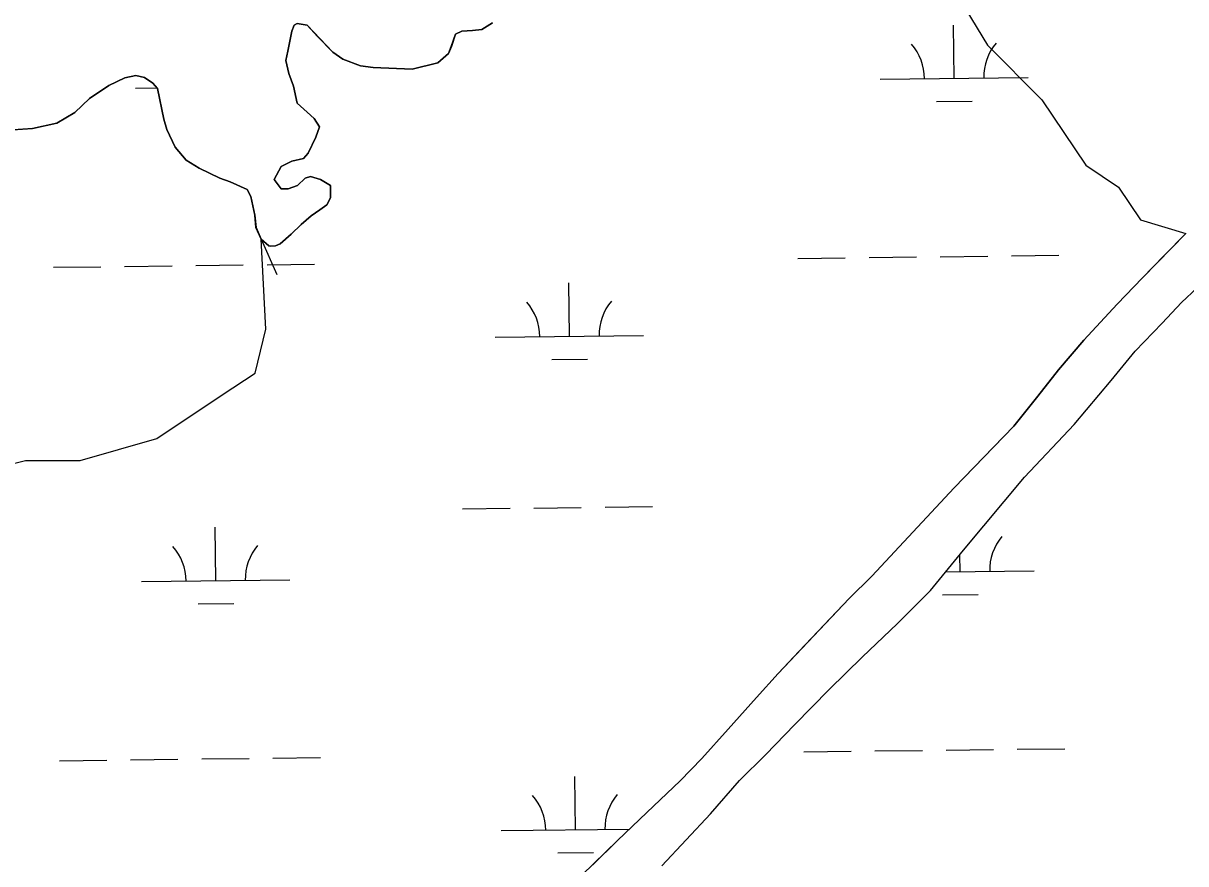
# Model space of a CAD drawing. Extents: x 3694830 to 3732949, y 415201 to 440970.
# Drawn here: x 3726295 to 3727079, y 425686 to 426252 of the extents above; entities that cross this region are included whole.
import ezdxf

# ---------------------------------------------------------------- set-up
doc = ezdxf.new("R2010")
doc.units = 0
doc.layers.add('V-TOPO-SHOR', color=7, linetype='Continuous')
doc.layers.add('V-WETL-SWMP', color=7, linetype='Continuous')

msp = doc.modelspace()

# ---------------------------------------------------------------- linework, layer by layer
at = {"layer": 'V-TOPO-SHOR'}
for points in [[(3726830.96, 426399.02), (3726878.89, 426362.8), (3726923.1, 426333.33), (3726923.1, 426274.37), (3726945.21, 426237.53), (3726982.05, 426200.69), (3727011.53, 426156.47), (3727033.63, 426141.73), (3727048.37, 426119.63), (3727078.98, 426110.62)], [(3726611.49, 426252.43), (3726604.38, 426248.08), (3726598.05, 426247.3), (3726590.93, 426246.9), (3726586.58, 426244.93), (3726583.82, 426236.63), (3726581.83, 426231.88), (3726574.72, 426225.56), (3726557.32, 426221.22), (3726531.23, 426222.41), (3726522.53, 426223.6), (3726510.68, 426227.96), (3726503.96, 426232.7), (3726493.68, 426243.38), (3726486.57, 426250.89), (3726479.85, 426252.08), (3726477.87, 426250.9), (3726476.29, 426246.94), (3726473.52, 426233.5), (3726472.33, 426227.18), (3726474.3, 426218.48), (3726477.46, 426209.78), (3726479.83, 426198.32), (3726486.55, 426192.38), (3726491.29, 426188.03), (3726494.85, 426182.5), (3726492.47, 426175.38), (3726487.33, 426164.71), (3726484.16, 426161.15), (3726476.26, 426159.18), (3726469.14, 426155.62), (3726464.39, 426146.93), (3726469.13, 426140.6), (3726473.88, 426140.6), (3726480.21, 426142.97), (3726485.35, 426147.71), (3726488.9, 426148.9), (3726495.62, 426146.92), (3726502.34, 426142.96)], [(3726502.34, 426142.96), (3726502.34, 426134.66), (3726499.97, 426129.92), (3726495.22, 426126.36), (3726489.29, 426122.41), (3726482.57, 426116.48), (3726475.84, 426110.16), (3726468.33, 426103.44), (3726465.17, 426102.25), (3726461.61, 426101.86), (3726460.82, 426102.26), (3726455.68, 426106.61), (3726452.12, 426114.52), (3726451.34, 426122.82), (3726448.58, 426135.47), (3726446.2, 426140.21), (3726434.74, 426145.36), (3726427.63, 426147.73), (3726413.79, 426154.46), (3726405.1, 426160), (3726397.59, 426168.7), (3726392.06, 426180.56), (3726390.08, 426187.67), (3726385.74, 426208.23), (3726382.58, 426211.79), (3726377.05, 426215.75), (3726371.12, 426216.93), (3726363.61, 426215.35), (3726352.93, 426210.22), (3726339.88, 426201.53), (3726330, 426192.04), (3726317.74, 426184.93), (3726301.53, 426181.38)], [(3726301.53, 426181.38), (3726269.11, 426179.02)], [(3726679.15, 425684.98), (3726695.75, 425701.19), (3726715.53, 425720.16), (3726738.07, 425741.49), (3726752.7, 425756.51), (3726770.5, 425776.27), (3726789.48, 425797.61), (3726804.12, 425813.82), (3726818.35, 425828.84), (3726851.97, 425864.41), (3726867.39, 425879.42), (3726922.76, 425939.1), (3726949.25, 425966.37), (3726963.1, 425980.59), (3726979.31, 426000.75), (3726993.16, 426018.53), (3727010.16, 426038.69), (3727032.7, 426062.8), (3727049.71, 426080.58), (3727064.34, 426095.6), (3727078.98, 426110.62)], [(3725957.78, 425655.39), (3726053.57, 425692.23), (3726105.15, 425729.08), (3726142, 425765.92), (3726178.84, 425817.5), (3726208.32, 425869.09), (3726230.43, 425905.93), (3726267.27, 425950.14), (3726296.75, 425957.51), (3726333.59, 425957.51), (3726385.17, 425972.25), (3726429.39, 426001.73), (3726451.49, 426016.46), (3726458.86, 426045.94), (3726455.68, 426106.61), (3726466.23, 426082.78)], [(3726725.8, 425684.11), (3726758.62, 425719.29), (3726778, 425741.82), (3726795.8, 425759.2), (3726815.18, 425779.36), (3726838.51, 425803.07), (3726861.05, 425825.2), (3726884.38, 425847.33), (3726906.92, 425869.86), (3726929.07, 425897.13), (3726970.21, 425946.13), (3727003.82, 425981.7), (3727028.74, 426011.34), (3727044.95, 426031.1), (3727063.14, 426050.07), (3727076.2, 426063.91), (3727097.16, 426083.67)]]:
    msp.add_lwpolyline(points, dxfattribs=at)
at = {"layer": 'V-WETL-SWMP'}
for p, q in [((3726476.29, 426246.94), (3726477.87, 426250.9)), ((3726477.87, 426250.9), (3726479.85, 426252.08)), ((3726479.85, 426252.08), (3726486.57, 426250.89)), ((3726486.57, 426250.89), (3726503.96, 426232.7)), ((3726604.38, 426248.08), (3726611.49, 426252.43)), ((3726922.84, 426215.08), (3726922.41, 426251.07)), ((3726473.52, 426233.5), (3726476.29, 426246.94)), ((3726583.81, 426236.63), (3726586.58, 426244.93)), ((3726586.58, 426244.93), (3726590.93, 426246.9)), ((3726590.93, 426246.9), (3726598.05, 426247.3)), ((3726598.05, 426247.3), (3726604.38, 426248.08)), ((3726472.33, 426227.18), (3726473.52, 426233.5)), ((3726503.96, 426232.7), (3726510.67, 426227.95)), ((3726581.84, 426231.88), (3726583.81, 426236.63)), ((3726474.3, 426218.48), (3726472.33, 426227.18)), ((3726510.67, 426227.95), (3726522.53, 426223.6)), ((3726557.32, 426221.22), (3726574.72, 426225.56)), ((3726574.72, 426225.56), (3726581.84, 426231.88)), ((3726477.46, 426209.78), (3726474.3, 426218.48)), ((3726522.53, 426223.6), (3726531.23, 426222.41)), ((3726531.23, 426222.41), (3726557.32, 426221.22)), ((3726339.88, 426201.53), (3726352.93, 426210.22)), ((3726352.93, 426210.22), (3726363.61, 426215.36)), ((3726363.61, 426215.36), (3726371.12, 426216.93)), ((3726371.12, 426216.93), (3726377.05, 426215.75)), ((3726377.05, 426215.75), (3726382.58, 426211.79)), ((3726382.58, 426211.79), (3726385.74, 426208.23)), ((3726479.83, 426198.32), (3726477.46, 426209.78)), ((3726872.84, 426214.48), (3726972.84, 426215.67)), ((3726329.99, 426192.04), (3726339.88, 426201.53)), ((3726370.97, 426208.49), (3726385.36, 426208.67)), ((3726385.74, 426208.23), (3726390.08, 426187.67)), ((3726486.55, 426192.38), (3726479.83, 426198.32)), ((3726911.02, 426199.5), (3726935.02, 426199.79)), ((3726317.74, 426184.93), (3726329.99, 426192.04)), ((3726390.08, 426187.67), (3726392.06, 426180.56)), ((3726491.29, 426188.03), (3726486.55, 426192.38)), ((3726494.85, 426182.5), (3726491.29, 426188.03)), ((3726269.11, 426179.02), (3726301.53, 426181.38)), ((3726301.53, 426181.38), (3726317.74, 426184.93)), ((3726392.06, 426180.56), (3726397.59, 426168.69)), ((3726492.47, 426175.38), (3726494.85, 426182.5)), ((3726487.33, 426164.71), (3726492.47, 426175.38)), ((3726397.59, 426168.69), (3726405.1, 426159.99)), ((3726484.16, 426161.15), (3726487.33, 426164.71)), ((3726405.1, 426159.99), (3726413.79, 426154.46)), ((3726413.79, 426154.46), (3726427.63, 426147.73)), ((3726464.39, 426146.93), (3726469.14, 426155.62)), ((3726469.14, 426155.62), (3726476.26, 426159.18)), ((3726476.26, 426159.18), (3726484.16, 426161.15)), ((3726427.63, 426147.73), (3726434.74, 426145.36)), ((3726469.13, 426140.6), (3726464.39, 426146.93)), ((3726485.35, 426147.71), (3726480.2, 426142.97)), ((3726488.9, 426148.9), (3726485.35, 426147.71)), ((3726495.62, 426146.92), (3726488.9, 426148.9)), ((3726502.34, 426142.96), (3726495.62, 426146.92)), ((3726434.74, 426145.36), (3726446.2, 426140.21)), ((3726446.2, 426140.21), (3726448.57, 426135.47)), ((3726473.88, 426140.6), (3726469.13, 426140.6)), ((3726480.2, 426142.97), (3726473.88, 426140.6)), ((3726502.34, 426134.66), (3726502.34, 426142.96)), ((3726448.57, 426135.47), (3726451.34, 426122.82)), ((3726499.97, 426129.92), (3726502.34, 426134.66)), ((3726489.29, 426122.41), (3726495.22, 426126.36)), ((3726495.22, 426126.36), (3726499.97, 426129.92)), ((3726451.34, 426122.82), (3726452.13, 426114.51)), ((3726475.84, 426110.16), (3726482.57, 426116.48)), ((3726482.57, 426116.48), (3726489.29, 426122.41)), ((3726452.13, 426114.51), (3726455.68, 426106.61)), ((3726468.33, 426103.44), (3726475.84, 426110.16)), ((3727078.97, 426110.62), (3727049.71, 426080.58)), ((3726455.68, 426106.61), (3726460.82, 426102.26)), ((3726460.82, 426102.26), (3726461.61, 426101.86)), ((3726461.61, 426101.86), (3726465.17, 426102.25)), ((3726465.17, 426102.25), (3726468.33, 426103.44)), ((3726817.44, 426093.74), (3726849.43, 426094.12)), ((3726865.43, 426094.31), (3726897.43, 426094.69)), ((3726913.43, 426094.88), (3726945.43, 426095.27)), ((3726961.42, 426095.46), (3726993.42, 426095.84)), ((3726315.56, 426087.75), (3726347.56, 426088.14)), ((3726363.56, 426088.33), (3726395.56, 426088.71)), ((3726411.56, 426088.9), (3726443.55, 426089.28)), ((3726459.55, 426089.47), (3726491.55, 426089.85)), ((3726663.46, 426041.16), (3726663.03, 426077.16)), ((3727049.71, 426080.58), (3727032.7, 426062.8)), ((3727032.7, 426062.8), (3727010.16, 426038.69)), ((3726613.46, 426040.56), (3726713.46, 426041.75)), ((3727010.16, 426038.69), (3726993.16, 426018.53)), ((3726651.64, 426025.58), (3726675.64, 426025.87)), ((3726993.16, 426018.53), (3726979.31, 426000.75)), ((3726979.31, 426000.75), (3726963.1, 425980.59)), ((3726963.1, 425980.59), (3726922.76, 425939.1)), ((3726922.76, 425939.1), (3726867.39, 425879.42)), ((3726591.43, 425924.86), (3726623.43, 425925.24)), ((3726639.43, 425925.43), (3726671.43, 425925.81)), ((3726687.43, 425926), (3726719.42, 425926.39)), ((3726424.93, 425876.44), (3726424.51, 425912.44)), ((3726926.81, 425882.43), (3726926.67, 425894.16)), ((3726917.04, 425882.31), (3726976.8, 425883.02)), ((3726374.94, 425875.84), (3726474.93, 425877.04)), ((3726867.39, 425879.42), (3726851.97, 425864.4)), ((3726851.97, 425864.4), (3726804.11, 425813.82)), ((3726914.99, 425866.85), (3726938.99, 425867.14)), ((3726413.12, 425860.87), (3726437.12, 425861.15)), ((3726804.11, 425813.82), (3726789.48, 425797.61)), ((3726789.48, 425797.61), (3726770.5, 425776.27)), ((3726770.5, 425776.27), (3726752.7, 425756.51)), ((3726917.4, 425762.23), (3726949.39, 425762.62)), ((3726965.39, 425762.81), (3726997.39, 425763.19)), ((3726319.53, 425755.1), (3726351.53, 425755.48)), ((3726367.53, 425755.68), (3726399.52, 425756.06)), ((3726415.52, 425756.25), (3726447.52, 425756.63)), ((3726463.52, 425756.82), (3726495.52, 425757.2)), ((3726752.7, 425756.51), (3726738.07, 425741.5)), ((3726821.4, 425761.09), (3726853.4, 425761.47)), ((3726869.4, 425761.66), (3726901.4, 425762.04)), ((3726667.43, 425708.51), (3726667, 425744.5)), ((3726738.07, 425741.5), (3726715.53, 425720.16)), ((3726715.53, 425720.16), (3726695.75, 425701.19)), ((3726617.43, 425707.91), (3726703.84, 425708.94)), ((3726695.75, 425701.19), (3726663.72, 425669.97)), ((3726655.61, 425692.93), (3726679.61, 425693.22))]:
    msp.add_line(p, q, dxfattribs=at)
msp.add_lwpolyline([(3726725.8, 425684.11), (3726758.62, 425719.29), (3726778, 425741.81), (3726795.8, 425759.2), (3726815.18, 425779.36), (3726838.51, 425803.07), (3726861.05, 425825.2), (3726884.38, 425847.33), (3726906.93, 425869.86), (3726929.07, 425897.13), (3726970.21, 425946.13), (3727003.82, 425981.7), (3727028.74, 426011.34), (3727044.95, 426031.1), (3727063.14, 426050.07), (3727076.2, 426063.91), (3727097.16, 426083.66)], dxfattribs=at)
for centre, start, end in [((3726867.59, 426214.89), 359.91153, 41.45519), ((3726978.07, 426216.21), 139.91153, 181.45518), ((3726608.21, 426040.97), 359.91153, 41.45519), ((3726718.69, 426042.29), 139.91153, 181.45518), ((3726982.04, 425883.56), 139.91153, 181.45518), ((3726369.69, 425876.26), 359.91153, 41.45519), ((3726480.17, 425877.57), 139.91153, 181.45518), ((3726612.18, 425708.32), 359.91153, 41.45519), ((3726722.66, 425709.64), 139.91153, 181.45518)]:
    msp.add_arc(centre, 35.25, start, end, dxfattribs=at)

doc.saveas('drawing.dxf')
